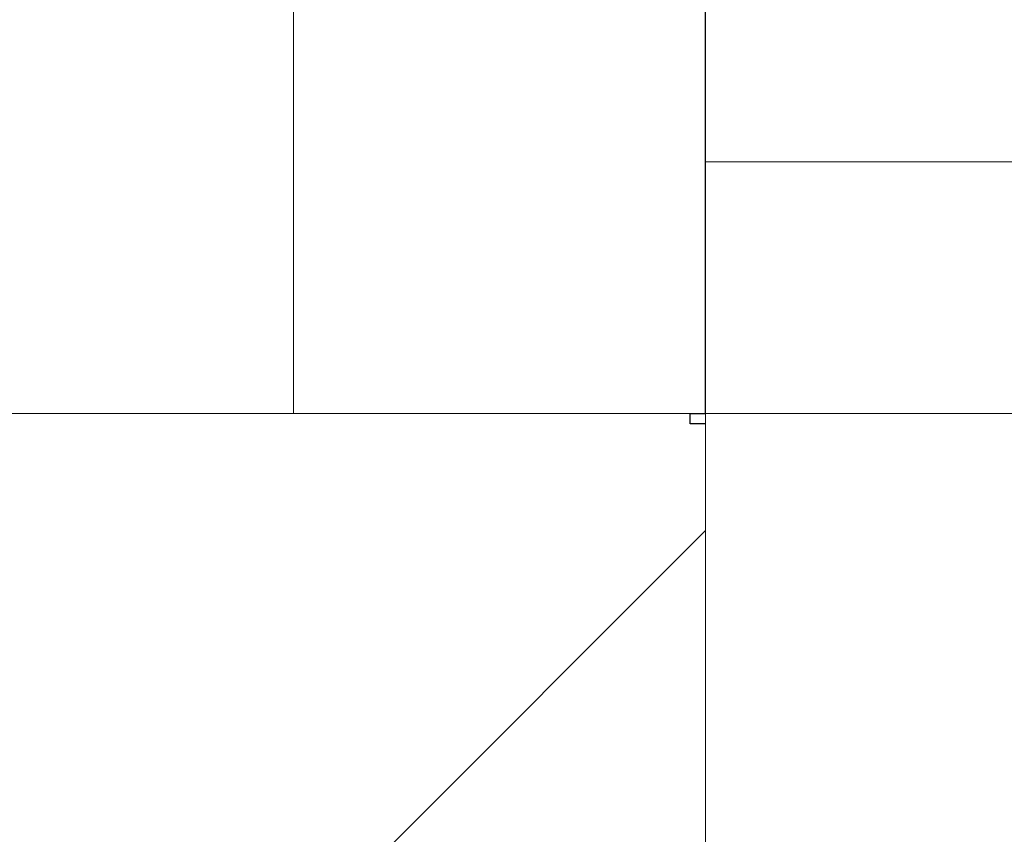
# Model space of a CAD drawing. Header units: millimetres. Extents: x -21522 to 77796, y -25697 to 15217.
# Tile 450 of 656: x -3878 to -3782, y 11690 to 11769. Entities that reach past the tile are written whole.
import ezdxf

# ---------------------------------------------------------------- set-up
doc = ezdxf.new("R2010")
doc.units = ezdxf.units.MM
for name, color, linetype, lineweight in [('A-GLAZ', 151, 'Continuous', 13), ('A-WALL', 113, 'Continuous', 13), ('A-WALL-PATT', 111, 'Continuous', 13)]:
    doc.layers.add(name, color=color, linetype=linetype, lineweight=lineweight)

# ---------------------------------------------------------------- blocks, each defined once
blk = doc.blocks.new('Menuiserie Alu - 1V _ 1fixe - 300x180cm - Bavettes Alu-8180667-00_RDC_50e Copie 1')
at = {"layer": 'A-GLAZ', "color": 30}
for p, q in [((1500, -32.5), (1500, -77.5)), ((1500, -77.5), (1441, -77.5)), ((-1500, -101.941), (1500, -101.941))]:
    blk.add_line(p, q, dxfattribs=at)

msp = doc.modelspace()

# ---------------------------------------------------------------- hatches: boundary and pattern name
at = {"layer": 'A-WALL-PATT'}
h = msp.add_hatch(dxfattribs=at)
h.set_pattern_fill('FP_1', color=30, style=0, pattern_type=2)
h.set_pattern_definition([(45, (0, 0), (-112.2532, 112.2532), []), (45, (39.69, 0), (0, 224.5064), []), (45, (-39.69, 0), (0, 224.5064), [])])
h.paths.add_polyline_path([(17414.913, 11685.976), (17414.999, 11685.976), (17414.999, 11729.976), (17413.499, 11729.976), (17413.499, 11730.976), (17345.999, 11730.976), (17345.999, 11745.976), (16643.999, 11745.976), (16643.999, 11730.976), (16576.499, 11730.976), (16576.499, 11729.976), (16574.999, 11729.976), (16574.999, 11685.976), (17369.999, 11685.976)])
h.paths.add_polyline_path([(7817.452, 11685.976), (7817.452, 11729.976), (7815.952, 11729.976), (7815.952, 11730.976), (7748.452, 11730.976), (7748.452, 11745.976), (6940.892, 11745.976), (6940.892, 11730.976), (6873.392, 11730.976), (6873.392, 11729.976), (6871.892, 11729.976), (6871.892, 11685.976), (7772.452, 11685.976)])
h.paths.add_polyline_path([(13574.999, 11685.976), (13574.999, 11729.976), (13573.499, 11729.976), (13573.499, 11730.976), (13505.999, 11730.976), (13505.999, 11745.976), (12747.165, 11745.976), (12747.165, 11730.976), (12679.665, 11730.976), (12679.665, 11729.976), (12678.165, 11729.976), (12678.165, 11685.976), (13529.999, 11685.976)])
h.paths.add_polyline_path([(5871.892, 11685.976), (5871.892, 11729.976), (5870.392, 11729.976), (5870.392, 11730.976), (5802.892, 11730.976), (5802.892, 11745.976), (4995.331, 11745.976), (4995.331, 11730.976), (4927.831, 11730.976), (4927.831, 11729.976), (4926.331, 11729.976), (4926.334, 11685.976), (5848.419, 11685.976)])
h.paths.add_polyline_path([(9634.999, 11685.976), (9678.165, 11685.976), (9678.165, 11729.976), (9676.665, 11729.976), (9676.665, 11730.976), (9609.165, 11730.976), (9609.165, 11745.976), (8886.452, 11745.976), (8886.452, 11730.976), (8818.952, 11730.976), (8818.952, 11729.976), (8817.452, 11729.976), (8817.452, 11685.976), (9613.165, 11685.976)])
h.paths.add_polyline_path([(85.618, 11685.976), (85.618, 11729.976), (84.118, 11729.976), (84.118, 11730.976), (16.618, 11730.976), (16.618, 11745.976), (-742.011, 11745.976), (-742.011, 11730.976), (-809.511, 11730.976), (-809.511, 11729.976), (-811.011, 11729.976), (-811.011, 11685.976), (40.618, 11685.976)])
h.paths.add_polyline_path([(-3811.011, 11685.976), (-3811.011, 11729.976), (-3812.511, 11729.976), (-3812.511, 11730.976), (-3880.011, 11730.976), (-3880.011, 11745.976), (-4261.011, 11745.976), (-4261.011, 11685.976), (-3856.011, 11685.976)])
h.paths.add_polyline_path([(3926.331, 11685.976), (3926.331, 11729.976), (3924.831, 11729.976), (3924.831, 11730.976), (3857.331, 11730.976), (3857.331, 11745.976), (3154.618, 11745.976), (3154.618, 11730.976), (3087.118, 11730.976), (3087.118, 11729.976), (3085.618, 11729.976), (3085.618, 11685.976), (3881.331, 11685.976)])
h.paths.add_polyline_path([(21974.179, 11685.976), (21974.179, 11745.976), (20433.999, 11745.976), (20433.999, 11730.976), (20366.499, 11730.976), (20366.499, 11729.976), (20364.999, 11729.976), (20364.999, 11685.976), (21915, 11685.976)])
h.paths.add_polyline_path([(19219.999, 11685.976), (19364.999, 11685.976), (19364.999, 11729.976), (19363.499, 11729.976), (19363.499, 11730.976), (19295.999, 11730.976), (19295.999, 11745.976), (18483.999, 11745.976), (18483.999, 11730.976), (18416.499, 11730.976), (18416.499, 11729.976), (18414.999, 11729.976), (18414.999, 11685.976), (19077.51, 11685.976)])

# ---------------------------------------------------------------- linework, layer by layer
at = {"layer": 'A-WALL', "color": 20, "lineweight": 25}
for p, q in [((-3811.011, 11730.976), (-3811.011, 11843.976)), ((-3812.511, 11729.976), (-3812.511, 11730.976)), ((-3812.511, 11730.976), (-3811.011, 11730.976)), ((-3811.011, 11729.976), (-3812.511, 11729.976))]:
    msp.add_line(p, q, dxfattribs=at)
at = {"layer": 'A-WALL', "color": 30}
for p, q in [((-3851.011, 11730.976), (-3851.011, 11803.976)), ((-3880.011, 11730.976), (-3812.511, 11730.976))]:
    msp.add_line(p, q, dxfattribs=at)

# ---------------------------------------------------------------- block references
at = {"layer": 'A-GLAZ', "color": 30, "rotation": 180}
msp.add_blockref('Menuiserie Alu - 1V _ 1fixe - 300x180cm - Bavettes Alu-8180667-00_RDC_50e Copie 1', (-2311.011, 11653.476), dxfattribs=at)

doc.saveas('drawing.dxf')
